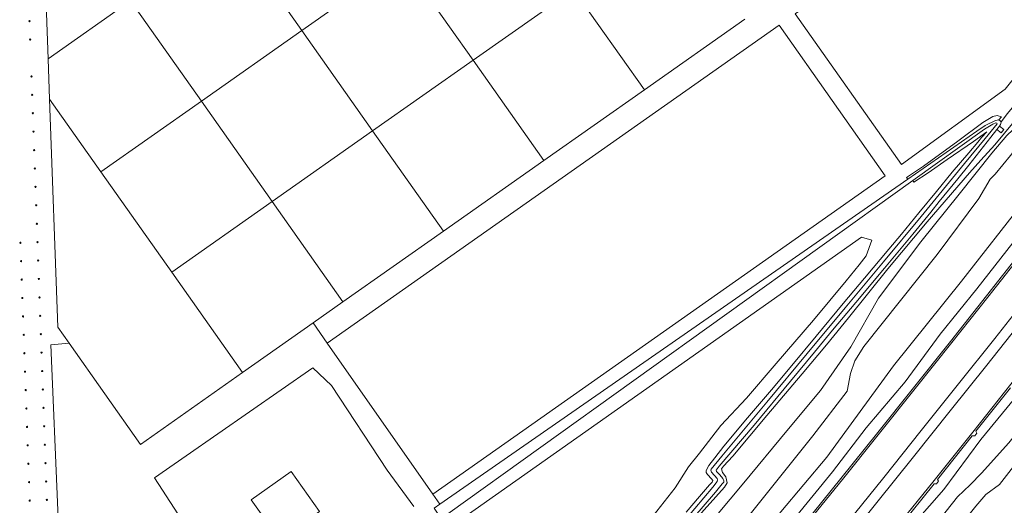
# Model space of a CAD drawing. Header units: metres. Extents: x 138165 to 154469, y 480134 to 494189.
# Tile 949 of 1056: x 151167 to 151568, y 481003 to 481201. Entities that reach past the tile are written whole.
import ezdxf

# ---------------------------------------------------------------- set-up
doc = ezdxf.new("R2010")
doc.units = ezdxf.units.M
doc.header["$LTSCALE"] = 0.001
doc.header["$MEASUREMENT"] = 0
doc.layers.add('TOP-L-topo objecten punt', color=7, linetype='Continuous', lineweight=0)
doc.layers.add('TOP-L-topo objecten vlak', color=7, linetype='Continuous', lineweight=0)

# ---------------------------------------------------------------- blocks, each defined once
blk = doc.blocks.new('24')
at = {"layer": 'TOP-L-topo objecten punt', "color": 7, "linetype": 'Continuous', "lineweight": 0}
for radius in [0.025, 0.0182, 0.0115, 0.005]:
    blk.add_circle((0, 0), radius, dxfattribs=at)

msp = doc.modelspace()

# ---------------------------------------------------------------- linework, layer by layer
at = {"layer": 'TOP-L-topo objecten vlak', "flags": 128}
for points in [[(151568.33, 481172.83), (151526.1, 481142.21), (151482.87, 481203.49), (151658.73, 481327.18), (151660.91, 481325.86), (151673.15, 481309.18), (151674.01, 481306.95), (151673.66, 481305.39), (151657.44, 481284.03), (151646.14, 481270.08), (151633.14, 481253.56), (151630.35, 481250), (151623.7, 481241.52), (151612.93, 481227.94), (151602.49, 481214.94), (151594.13, 481204.48), (151585.64, 481194.39), (151568.33, 481172.83)], [(151178.76, 481185.22), (151176.6, 481244.83)], [(151282.05, 481196.74), (151253.24, 481237.6)], [(151282.05, 481196.74), (151322.95, 481225.5)], [(151322.95, 481225.5), (151351.77, 481184.64)], [(151351.77, 481184.64), (151392.67, 481213.41)], [(151392.67, 481213.41), (151421.49, 481172.55)], [(151212.34, 481208.83), (151178.76, 481185.22)], [(151241.16, 481167.97), (151212.34, 481208.83)], [(151462.38, 481201.31), (151421.49, 481172.55)], [(151600.79, 481200.97), (151569.32, 481162.94), (151566.66, 481159.53)], [(151282.05, 481196.74), (151241.16, 481167.97)], [(151310.87, 481155.88), (151282.05, 481196.74)], [(151292.41, 481069.54), (151476.33, 481198.89), (151519.55, 481137.6), (151335.35, 481008.05)], [(151179.35, 481168.85), (151178.76, 481185.22)], [(151351.77, 481184.64), (151310.87, 481155.88)], [(151380.59, 481143.78), (151351.77, 481184.64)], [(151421.49, 481172.55), (151380.59, 481143.78)], [(151179.35, 481168.85), (151200.26, 481139.21)], [(151187.29, 481069.55), (151182.71, 481076.04), (151179.35, 481168.85)], [(151390.12, 480896.78), (151398.61, 480906.76), (151416.08, 480927.62), (151437.89, 480952.4), (151455.12, 480973.6), (151477.08, 481000.81), (151495.73, 481023.05), (151522.89, 481060.31), (151550.63, 481094.71), (151576.49, 481127.85), (151597.77, 481154.46), (151614.39, 481171.86)], [(151200.26, 481139.21), (151241.16, 481167.97)], [(151241.16, 481167.97), (151269.98, 481127.11)], [(151383.99, 480902.98), (151391.28, 480911.61), (151411.92, 480936.23), (151428.24, 480955.13), (151448.54, 480979.93), (151466.14, 481001.87), (151490.08, 481031.74), (151503.99, 481049.89), (151505.37, 481057.11), (151507.15, 481062.25), (151510.78, 481068.08), (151540.65, 481105.51), (151557.66, 481128.38), (151562.25, 481136.19), (151564.25, 481138.31), (151570.48, 481145.81), (151575.63, 481152.56), (151577.57, 481158.7), (151577.45, 481160.46), (151574.91, 481162.4), (151576.03, 481164.53)], [(151616.55, 481167.03), (151600.82, 481148.04), (151586.88, 481129.3), (151571.53, 481110.38), (151556.85, 481091.59), (151541.9, 481073.16), (151527.63, 481053.7), (151511.83, 481035.02), (151498.09, 481017.07), (151482.34, 480997.88), (151467.37, 480979.84), (151452.09, 480961.26), (151437.2, 480943.09), (151422.42, 480924.04), (151407.11, 480906.16), (151390.51, 480886.26)], [(151395.35, 480884.82), (151410.99, 480903.66), (151425.82, 480921.62), (151440.99, 480940.01), (151455.99, 480958.38), (151471.38, 480977.2), (151486.19, 480995.49), (151501.45, 481014.43), (151515.96, 481032.47), (151531.09, 481051.35), (151546.04, 481070.18), (151560.77, 481088.76), (151575.32, 481107.22), (151590.66, 481126.75), (151605.21, 481145.45), (151619.92, 481164.39)], [(151637.87, 481165.8), (151623.07, 481146.73), (151608.61, 481128.13), (151593.57, 481108.9), (151579, 481090.39), (151564.08, 481071.44), (151549.34, 481052.89), (151534.18, 481033.88), (151518.93, 481014.86), (151504.14, 480996.48), (151489.41, 480978.24), (151474.11, 480959.48), (151459.11, 480941.07), (151443.89, 480922.57), (151428.73, 480904.17), (151413.53, 480885.81)], [(151620.46, 481163.91), (151605.83, 481145.09), (151591.26, 481126.37), (151575.91, 481106.81), (151561.3, 481088.27), (151546.65, 481069.79), (151531.74, 481051.03), (151516.63, 481032.18), (151502.07, 481014.02), (151486.81, 480995.11), (151471.99, 480976.83), (151456.58, 480957.94), (151441.56, 480939.6), (151426.36, 480921.14), (151411.55, 480903.2), (151395.86, 480884.32)], [(151565.8, 481160.32), (151566.85, 481161.6), (151565.08, 481162.12), (151563.29, 481161.77), (151559.31, 481159.24), (151549.07, 481151.69), (151535.07, 481141.59), (151528.23, 481136.94), (151528.71, 481136.25)], [(151565.8, 481160.32), (151564.36, 481160.11), (151560.27, 481158.06), (151556.87, 481155.81), (151528.71, 481136.25)], [(151566.66, 481159.53), (151566.47, 481159.89), (151566.35, 481159.97), (151565.8, 481160.32)], [(151571.99, 481159.69), (151574, 481158.73), (151569.05, 481154.07), (151562.92, 481146.88), (151549.68, 481130.16), (151534.08, 481110.75), (151516.85, 481087.82), (151505.53, 481067.94), (151493.24, 481050.17), (151480.17, 481034.67), (151461.29, 481011.86), (151441.73, 480988.53), (151425.65, 480969.1), (151403.58, 480942.49), (151388.4, 480924.7), (151376.36, 480910.65)], [(151378.02, 480921), (151394.03, 480940.09), (151409.83, 480958.7), (151425.51, 480977.14), (151442.25, 480997.76), (151454.16, 481010.92), (151455.19, 481012.7), (151454.63, 481015.02), (151453.25, 481016.79), (151452.91, 481018.32), (151453.7, 481019.36), (151457.51, 481023.55), (151471.29, 481040.06), (151485.72, 481057.05), (151495.56, 481068.84), (151504.62, 481079.77), (151520.53, 481099.7), (151536.55, 481118.88), (151553.85, 481138.78), (151558.46, 481143.95), (151564.12, 481150.17), (151571.99, 481159.69)], [(151530.75, 481135.66), (151560, 481156.62), (151563.35, 481158.61), (151564.48, 481159.2), (151564.96, 481159.04), (151565.05, 481158.78), (151560.27, 481152.83), (151551.85, 481142.66), (151534.17, 481121.02), (151518.85, 481102.64), (151503.19, 481083.93), (151487.69, 481065.25), (151471.3, 481045.53), (151453, 481023.49), (151448.68, 481018.22), (151448.48, 481017.78), (151448.86, 481016.93), (151451.07, 481014.39), (151451.3, 481013.84), (151451.17, 481013.17), (151449.32, 481010.86), (151434.7, 480993.49)], [(151441.16, 480998.19), (151450.39, 481008.88), (151453.2, 481012.18), (151453.76, 481012.91), (151453.89, 481013.52), (151453.42, 481014.36), (151452.13, 481015.85), (151450.87, 481017.21), (151450.72, 481017.85), (151451.9, 481019.47), (151466.16, 481036.07), (151480.93, 481054), (151490.7, 481065.77), (151498.04, 481074.78), (151507.53, 481086.08), (151519.2, 481100.08), (151530.72, 481113.91), (151538.09, 481122.86), (151541.43, 481127.12), (151549.11, 481136.36), (151553.57, 481141.93), (151562.55, 481153.27), (151565, 481156.47)], [(151566, 481157.78), (151567.74, 481156.41), (151566.75, 481155.09), (151565, 481156.47)], [(151565, 481156.47), (151566, 481157.78)], [(151566, 481157.78), (151566.5, 481158.44), (151566.71, 481159.42), (151566.66, 481159.53)], [(151269.98, 481127.11), (151310.87, 481155.88)], [(151310.87, 481155.88), (151339.69, 481115.02)], [(151418.29, 480884.84), (151433.52, 480903.27), (151448.56, 480921.54), (151456.01, 480930.61), (151471.02, 480948.91), (151486.14, 480967.45), (151501.27, 480986.13), (151516.1, 481004.59), (151531.09, 481023.23), (151546.02, 481041.9), (151560.83, 481060.54), (151575.79, 481079.42), (151590.49, 481098.1), (151605.23, 481116.93), (151620.08, 481135.93), (151634.8, 481154.87)], [(151530.75, 481135.66), (151531.22, 481135.01), (151537.02, 481138.77), (151544.7, 481144.24), (151555.44, 481151.51), (151560.89, 481155.5), (151558.7, 481153.21), (151557.28, 481151.31), (151553.55, 481146.94), (151546.73, 481139.04), (151540.36, 481131.17), (151533.26, 481122.6), (151526.09, 481113.87), (151520.98, 481107.71), (151511.1, 481095.92), (151502.39, 481085.6), (151491.45, 481072.34), (151481.48, 481060.46), (151473.26, 481050.51), (151463.51, 481039.05), (151453.79, 481027.56), (151450.17, 481022.85), (151447.78, 481019.74), (151446.67, 481017.7), (151446.64, 481016.82), (151447.22, 481015.97), (151448.81, 481014.31), (151449.28, 481013.59), (151449.04, 481012.91), (151447.98, 481011.78), (151443.96, 481007.11), (151438.44, 481000.77)], [(151647.97, 481151.35), (151632.55, 481131.52), (151616.91, 481111.42), (151601.73, 481092.14), (151586.34, 481072.5), (151570.65, 481052.79), (151555.19, 481033.29), (151539.4, 481013.59), (151523.9, 480994.28), (151508.16, 480974.67), (151492.68, 480955.55), (151476.63, 480935.9), (151460.86, 480916.68), (151445.65, 480896.79), (151430.56, 480877.06)], [(151650.88, 481148.31), (151635.95, 481128.83), (151620.79, 481108.15), (151605.72, 481089.19), (151589.71, 481069.74), (151574.12, 481049.45), (151558.46, 481030.25), (151543.37, 481009.99), (151526.88, 480991.01), (151511.16, 480971.69), (151494.5, 480951.1), (151479.73, 480932.1), (151459.73, 480908.66), (151448.74, 480893.52), (151433.56, 480873.62)], [(151433.56, 480873.62), (151448.74, 480893.52), (151459.73, 480908.66), (151479.73, 480932.1), (151494.5, 480951.1), (151511.16, 480971.69), (151526.88, 480991.01), (151543.37, 481009.99), (151558.46, 481030.25), (151574.12, 481049.45), (151589.71, 481069.74), (151605.72, 481089.19), (151620.79, 481108.15), (151635.95, 481128.83), (151650.88, 481148.31)], [(151380.59, 481143.78), (151339.69, 481115.02)], [(151433.66, 480860.04), (151445.05, 480874.64), (151457.52, 480890.86), (151468.9, 480906.21), (151480.92, 480920.91), (151492.33, 480935.32), (151504.25, 480950.45), (151516.08, 480965.23), (151528.26, 480979.73), (151539.12, 480994.61), (151549, 481006.95), (151554.09, 481011.81), (151558.75, 481016.58), (151569.9, 481028.92), (151580.9, 481042.85), (151592.8, 481058.8), (151604.89, 481072.76), (151615.67, 481087.72), (151627.56, 481101.9), (151637.89, 481116.27), (151648.78, 481131.08), (151651.34, 481137.08), (151654.25, 481141.17)], [(151200.26, 481139.21), (151229.08, 481098.35)], [(151528.71, 481136.25), (151338.21, 481003.93)], [(151660.35, 481136.67), (151657.71, 481132.57), (151654.37, 481126.88), (151643.65, 481111.89), (151633.39, 481097.59), (151621.71, 481083.08), (151610.55, 481068.36), (151599.06, 481053.68), (151586.87, 481038.09), (151575.52, 481024.14), (151566.04, 481012), (151560.43, 481007.92), (151556.45, 481003.18), (151545.35, 480989.46), (151534.38, 480975.19), (151522.49, 480960.73), (151510.83, 480945.43), (151499.13, 480931.04), (151487.25, 480916.06), (151475.23, 480901.5), (151463.36, 480885.88), (151450.98, 480870.12), (151439.97, 480855.46)], [(151335.9, 481002.32), (151338.73, 480998.09), (151341.44, 481000), (151530.75, 481135.66)], [(151269.98, 481127.11), (151229.08, 481098.35)], [(151298.79, 481086.25), (151269.98, 481127.11)], [(151509.89, 481112.63), (151514.06, 481111.4), (151511.75, 481104.99), (151508.95, 481101.32), (151503.67, 481094.86), (151490.38, 481078.79), (151475.15, 481061.19), (151462.99, 481047.07), (151452.66, 481035.96), (151443.86, 481024.78), (151439.49, 481019.18), (151434, 481010.57), (151420.6, 480993.46), (151405.56, 480975.03), (151390.97, 480958.22), (151375.83, 480939.83), (151363.42, 480924.71), (151341.99, 480899.54), (151319.9, 480875.21), (151301.46, 480854.68), (151235.86, 480896.49), (151344.32, 480995.91), (151509.89, 481112.63)], [(151339.69, 481115.02), (151298.79, 481086.25)], [(151229.08, 481098.35), (151257.9, 481057.49)], [(151286.69, 481077.74), (151298.79, 481086.25)], [(151257.9, 481057.49), (151286.69, 481077.74)], [(151292.41, 481069.54), (151286.69, 481077.74)], [(151187.29, 481069.55), (151179.81, 481068.86), (151185.52, 480934.21), (151166.51, 480943.23)], [(151257.9, 481057.49), (151216.37, 481028.28), (151187.29, 481069.55)], [(151335.35, 481008.05), (151292.41, 481069.54)], [(151327.63, 481003.07), (151316.73, 481017.74), (151294.11, 481052.27), (151286.57, 481059.41), (151222.01, 481014.7), (151260.28, 480955.63)], [(151570.51, 481051.36), (151556.42, 481033.61), (151556.75, 481032.83), (151555.95, 481031.82), (151554.94, 481031.79), (151540.82, 481014.03), (151541.19, 481013.32), (151540.35, 481012.27), (151539.42, 481012.28), (151525.43, 480994.9)], [(151265.45, 481000), (151261.42, 481005.79), (151277.73, 481017.31), (151289.25, 481000.93), (151287.94, 481000), (151272.89, 480989.31), (151265.45, 481000)], [(151338.21, 481003.93), (151335.35, 481008.05)], [(151338.21, 481003.93), (151335.9, 481002.32)]]:
    msp.add_lwpolyline(points, dxfattribs=at)

# ---------------------------------------------------------------- block references
at = {"layer": 'TOP-L-topo objecten punt', "xscale": 10, "yscale": 10, "zscale": 10}
for p in [(151171.2, 481200.55), (151171.47, 481193.05), (151172.01, 481178.06), (151172.29, 481170.57), (151172.56, 481163.07), (151172.83, 481155.58), (151173.1, 481148.08), (151173.37, 481140.59), (151173.64, 481133.09), (151173.92, 481125.6), (151174.19, 481118.1), (151167.46, 481110.35), (151174.46, 481110.61), (151167.73, 481102.86), (151174.73, 481103.11), (151168, 481095.36), (151175, 481095.62), (151168.27, 481087.87), (151175.27, 481088.12), (151168.55, 481080.37), (151175.54, 481080.63), (151168.82, 481072.88), (151175.82, 481073.13), (151169.09, 481065.38), (151176.09, 481065.64), (151169.36, 481057.89), (151176.36, 481058.14), (151169.63, 481050.39), (151176.63, 481050.65), (151169.9, 481042.9), (151176.9, 481043.15), (151170.18, 481035.4), (151177.17, 481035.66), (151170.45, 481027.91), (151177.44, 481028.16), (151170.72, 481020.41), (151177.72, 481020.67), (151170.99, 481012.92), (151177.99, 481013.17), (151171.26, 481005.42), (151178.26, 481005.68)]:
    msp.add_blockref('24', p, dxfattribs=at)

doc.saveas('drawing.dxf')
